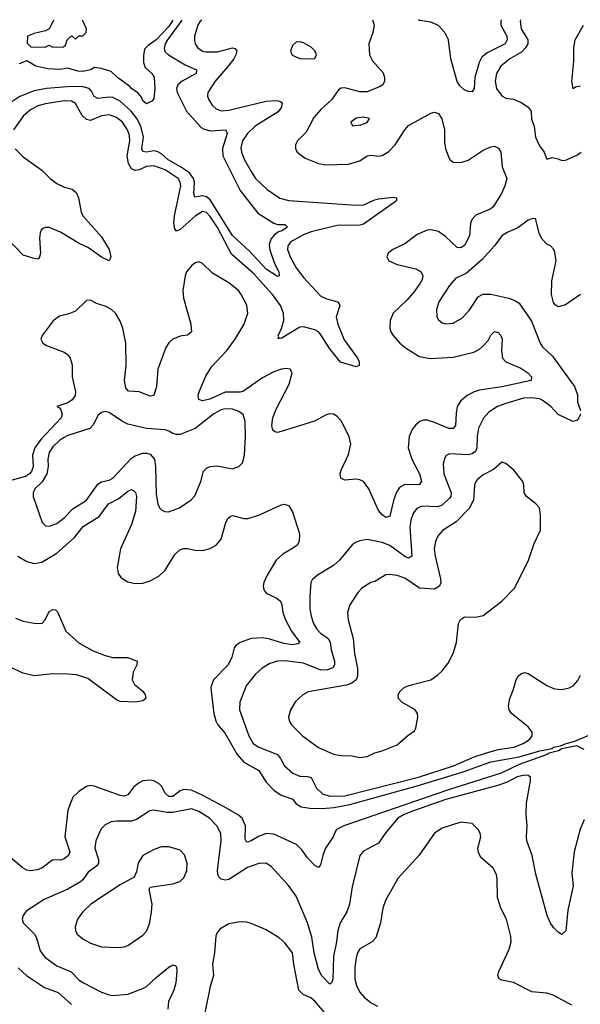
# Model space of a CAD drawing. Header units: inches. Extents: x 1954678 to 2060271, y 904822 to 1016299.
# Tile 323 of 403: x 2016412 to 2019409, y 1011035 to 1016298. Entities that reach past the tile are written whole.
import ezdxf

# ---------------------------------------------------------------- set-up
doc = ezdxf.new("R2010")
doc.units = ezdxf.units.IN
doc.header["$MEASUREMENT"] = 0
doc.layers.add('C0011', color=7, linetype='Continuous')

msp = doc.modelspace()

# ---------------------------------------------------------------- linework, layer by layer
at = {"layer": 'C0011', "color": 5}
for points, elevation in [([(2018297.8, 1016297.7), (2018306.2, 1016270), (2018300.1, 1016230), (2018279, 1016170), (2018282.8, 1016110), (2018298.5, 1016078.5), (2018354.3, 1016014.3), (2018363, 1015990), (2018363, 1015970), (2018352.5, 1015950), (2018339.4, 1015940.6), (2018270, 1015913.6), (2018230, 1015913.5), (2018150, 1015934.5), (2018130, 1015932.8), (2018116.1, 1015923.9), (2018078.9, 1015870), (2018021.9, 1015818.1), (2017984.1, 1015775.9), (2017943.2, 1015696.8), (2017896.5, 1015650), (2017886.5, 1015630), (2017886.4, 1015610), (2017895.2, 1015590), (2017938.6, 1015558.6), (2018010, 1015528.9), (2018050, 1015523.1), (2018170, 1015527), (2018230, 1015543.7), (2018270, 1015570.7), (2018290, 1015574.2), (2018330, 1015568.8), (2018350, 1015571.8), (2018385.3, 1015594.7), (2018419.4, 1015630), (2018470.3, 1015709.7), (2018490, 1015732.9), (2018610, 1015798.4), (2018630, 1015804.2), (2018650, 1015797.3), (2018668.3, 1015768.2), (2018682.7, 1015710), (2018682.4, 1015642.4), (2018687.8, 1015607.8), (2018710, 1015552.2), (2018730, 1015537.6), (2018770, 1015535.5), (2018810, 1015547.3), (2018890, 1015601.3), (2018930, 1015619.3), (2018950, 1015621.6), (2018972.1, 1015612.1), (2018984.5, 1015590), (2018991.9, 1015511.9), (2019015.5, 1015450), (2019004.7, 1015410), (2018987.5, 1015370), (2018942.5, 1015297.5), (2018930, 1015287.3), (2018850, 1015253.7), (2018830, 1015232.3), (2018821.5, 1015210), (2018816.1, 1015143.9), (2018790, 1015091.4), (2018770, 1015078.4), (2018750, 1015080.2), (2018690, 1015137.4), (2018650, 1015165.7), (2018610, 1015175.2), (2018590, 1015173.2), (2018536, 1015150), (2018470, 1015100.3), (2018406, 1015070), (2018382.4, 1015050), (2018374.9, 1015030), (2018386, 1015010), (2018430.2, 1014990.2), (2018530, 1014967), (2018557.6, 1014950), (2018566.7, 1014930), (2018562.7, 1014910), (2018552.2, 1014890), (2018518.8, 1014841.2), (2018481.4, 1014798.6), (2018409.3, 1014730), (2018392.3, 1014690), (2018390.3, 1014650), (2018396, 1014630), (2018408.7, 1014610), (2018444.6, 1014570), (2018480.6, 1014540.6), (2018550, 1014497.5), (2018606.9, 1014486.9), (2018730, 1014495), (2018839.1, 1014520.9), (2018870, 1014537.6), (2018890, 1014555.4), (2018915.6, 1014584.4), (2018930, 1014612), (2018950, 1014632), (2018970, 1014625.5), (2018983.2, 1014610), (2018990.2, 1014590), (2018986.6, 1014530), (2018992.8, 1014490), (2019010, 1014469.4), (2019090, 1014436), (2019128.4, 1014410), (2019147.9, 1014390), (2019146.7, 1014370), (2018990, 1014336.2), (2018870, 1014318.7), (2018841.7, 1014310), (2018804.7, 1014290), (2018770, 1014260.9), (2018751, 1014230), (2018744.7, 1014195.3), (2018741.7, 1014130), (2018730, 1014113.1), (2018706.2, 1014113.8), (2018630, 1014146.1), (2018590, 1014157.7), (2018570, 1014157), (2018550.4, 1014150), (2018530, 1014133.3), (2018510, 1014107.8), (2018493.7, 1014070), (2018489.4, 1014010), (2018508.1, 1013950), (2018549.5, 1013870), (2018559.7, 1013830), (2018547.2, 1013812.8), (2018470, 1013814), (2018442.8, 1013797.2), (2018427, 1013773), (2018410.9, 1013729.1), (2018390, 1013645.1), (2018370, 1013637.6), (2018350, 1013650.9), (2018330, 1013674.8), (2018278.8, 1013790), (2018250, 1013829.8), (2018230, 1013839.5), (2018210, 1013841.9), (2018150, 1013837.2), (2018128.4, 1013848.4), (2018126, 1013870), (2018131.2, 1013890), (2018170, 1013974), (2018182, 1014030), (2018174, 1014070), (2018130, 1014153.3), (2018110, 1014177.3), (2018090, 1014189.8), (2018070, 1014191.6), (2018050, 1014187.1), (2017987.5, 1014152.5), (2017810, 1014097.1), (2017790, 1014092.5), (2017775.1, 1014095.1), (2017764.8, 1014104.8), (2017759.3, 1014130), (2017764.5, 1014170), (2017783.1, 1014216.9), (2017851.8, 1014350), (2017868.7, 1014410), (2017857.6, 1014430), (2017834.2, 1014434.3), (2017811.1, 1014431.1), (2017770, 1014415.3), (2017710, 1014383.4), (2017608.1, 1014311.9), (2017590, 1014306.8), (2017510, 1014306.5), (2017428.7, 1014270), (2017390, 1014261.4), (2017368.9, 1014268.9), (2017366.7, 1014290), (2017371.3, 1014310), (2017406.6, 1014393.4), (2017437.5, 1014442.5), (2017519.3, 1014530), (2017563.6, 1014590), (2017612.1, 1014670), (2017631.2, 1014730), (2017626.1, 1014770), (2017617.9, 1014790), (2017596.9, 1014830), (2017581, 1014850), (2017530, 1014892.3), (2017442.6, 1014942.6), (2017390, 1014995.1), (2017370, 1015003.8), (2017350, 1014998), (2017330, 1014983.5), (2017303.8, 1014950), (2017296.5, 1014930), (2017285, 1014850), (2017287.3, 1014810), (2017327.4, 1014670), (2017330.1, 1014629.9), (2017310, 1014611.9), (2017270, 1014606.6), (2017231.5, 1014590), (2017208.8, 1014571.2), (2017193, 1014547), (2017150.6, 1014430), (2017143.1, 1014336.9), (2017130, 1014289.8), (2017110, 1014286.3), (2017050, 1014309.1), (2016993.2, 1014313.2), (2016979, 1014330), (2016971.7, 1014370), (2016981.7, 1014450), (2016979.7, 1014570), (2016963.4, 1014650), (2016950, 1014686.2), (2016923.6, 1014730), (2016903.5, 1014750), (2016870, 1014766.9), (2016822, 1014782), (2016790, 1014799.8), (2016770, 1014797.3), (2016710, 1014740.5), (2016674.1, 1014725.9), (2016625.5, 1014714.5), (2016590.6, 1014689.4), (2016531.7, 1014610), (2016525.3, 1014590), (2016536.5, 1014570), (2016556.1, 1014556.1), (2016650, 1014521.9), (2016668.7, 1014508.7), (2016682.4, 1014490), (2016693.2, 1014453.2), (2016692.5, 1014390), (2016711.4, 1014310), (2016709.3, 1014290), (2016693, 1014267), (2016670, 1014250.8), (2016611.3, 1014230), (2016624.4, 1014224.4), (2016632.2, 1014212.2), (2016638.9, 1014190), (2016634, 1014170), (2016525.2, 1014054.8), (2016493, 1014010), (2016480.3, 1013970), (2016484.6, 1013910), (2016476.2, 1013883.8), (2016464.1, 1013870), (2016442.9, 1013857.1), (2016364.8, 1013835.3)], 420), ([(2017278.5, 1016296.6), (2017201.8, 1016190), (2017189.7, 1016170), (2017184.2, 1016144.2), (2017188.7, 1016128.7), (2017207.2, 1016110), (2017297.6, 1016057.6), (2017357, 1016030), (2017356.1, 1016010), (2017280.6, 1015970), (2017257.7, 1015950), (2017250.8, 1015930), (2017254.6, 1015910), (2017304.4, 1015810), (2017382.6, 1015722.6), (2017394.4, 1015714.4), (2017430, 1015705), (2017513.4, 1015710), (2017520.7, 1015690), (2017495.9, 1015610), (2017498.8, 1015570), (2017590, 1015384.7), (2017684.4, 1015264.4), (2017770, 1015210.2), (2017790, 1015203.6), (2017830, 1015203.1), (2017844.4, 1015190), (2017814, 1015170), (2017795.7, 1015164.3), (2017773.2, 1015146.8), (2017755.3, 1015124.7), (2017745.9, 1015094.1), (2017748.7, 1015068.7), (2017774.3, 1014994.3), (2017797.6, 1014950), (2017799.1, 1014930), (2017790, 1014925.4), (2017730, 1014965.7), (2017641.2, 1015061.2), (2017550, 1015144.6), (2017430, 1015335.6), (2017410, 1015352.1), (2017390, 1015356.1), (2017347.9, 1015350), (2017342.3, 1015370), (2017347.1, 1015430), (2017341.4, 1015450), (2017319.3, 1015479.3), (2017272.4, 1015512.4), (2017206.4, 1015550), (2017170, 1015581.3), (2017150, 1015591.9), (2017130, 1015596.6), (2017090, 1015591), (2017070, 1015594.3), (2017065.7, 1015610), (2017073.3, 1015670), (2017060.1, 1015730), (2017038, 1015770), (2017007.7, 1015810), (2016950, 1015862.4), (2016910, 1015881.7), (2016890, 1015883.7), (2016830, 1015876.7), (2016810, 1015887.1), (2016796.3, 1015916.3), (2016784.5, 1015930), (2016750, 1015939.4), (2016690, 1015940.4), (2016554.8, 1015930), (2016490, 1015917.3), (2016413, 1015887), (2016370, 1015859)], 360), ([(2017385.2, 1016296.7), (2017376.9, 1016290), (2017364.3, 1016270), (2017347, 1016210), (2017346.8, 1016190), (2017351, 1016170), (2017363.2, 1016150), (2017390, 1016130.9), (2017406.5, 1016126.5), (2017470, 1016126.5), (2017550, 1016148.4), (2017564.5, 1016144.5), (2017572.8, 1016132.8), (2017568, 1016110), (2017556.4, 1016090), (2017526.9, 1016050), (2017456.3, 1015970), (2017418.2, 1015910), (2017416.6, 1015890), (2017422.5, 1015870), (2017441.2, 1015841.2), (2017461.9, 1015821.9), (2017490, 1015811.8), (2017530, 1015814.2), (2017730, 1015863.7), (2017785.6, 1015865.6), (2017802.5, 1015862.5), (2017814.6, 1015854.6), (2017811.1, 1015830), (2017794.4, 1015805.6), (2017671.3, 1015730), (2017630, 1015689.3), (2017602.4, 1015650), (2017594.2, 1015614.2), (2017597.3, 1015590), (2017613.1, 1015550), (2017650, 1015486.2), (2017672.9, 1015450), (2017734.5, 1015390), (2017803.5, 1015343.5), (2017850, 1015331.1), (2018210, 1015306.3), (2018250.8, 1015309.2), (2018305.7, 1015334.3), (2018330, 1015340.6), (2018410.1, 1015350.1), (2018426, 1015346), (2018426, 1015330), (2018250, 1015205.8), (2018230, 1015200.1), (2018110, 1015197.9), (2017970, 1015163.7), (2017932.6, 1015150), (2017870, 1015116.6), (2017859.4, 1015110), (2017845.4, 1015090), (2017844.2, 1015070), (2017857.5, 1015030), (2017890, 1014972.7), (2017930, 1014920.9), (2018021, 1014821), (2018047.7, 1014807.7), (2018110.6, 1014790.6), (2018119.4, 1014779.4), (2018123.2, 1014770), (2018103.7, 1014710), (2018113.1, 1014670), (2018147.2, 1014587.2), (2018217.2, 1014490), (2018226.7, 1014470), (2018226.8, 1014450), (2018210, 1014443.5), (2018127.1, 1014467.1), (2018070, 1014539.1), (2018019.1, 1014619.1), (2018010, 1014629.9), (2017990, 1014641.4), (2017930, 1014655.9), (2017910, 1014654.3), (2017810, 1014594), (2017803.1, 1014596.9), (2017793.2, 1014593.2), (2017796.9, 1014603.1), (2017794, 1014610), (2017812.2, 1014647.8), (2017824.1, 1014690), (2017821.7, 1014730), (2017805.5, 1014770), (2017764.4, 1014830), (2017661.8, 1014941.8), (2017544.2, 1015044.2), (2017470, 1015188.2), (2017430, 1015246.3), (2017410, 1015267.5), (2017390, 1015273.1), (2017350, 1015248.4), (2017270, 1015176.8), (2017250, 1015168.2), (2017240.8, 1015180.8), (2017236.1, 1015210), (2017238.9, 1015250), (2017273.3, 1015410), (2017270.8, 1015430), (2017258.5, 1015450), (2017190, 1015496.7), (2017130, 1015517.3), (2017090, 1015514.3), (2017050, 1015495.6), (2017030, 1015492.6), (2017010, 1015501.3), (2016993.3, 1015530), (2016986.9, 1015570), (2017000.7, 1015650), (2016998.8, 1015678.8), (2016988.9, 1015710), (2016961.1, 1015750), (2016930, 1015775.4), (2016890, 1015789.9), (2016850, 1015783.6), (2016790, 1015760.2), (2016770, 1015764.9), (2016746.8, 1015786.8), (2016710, 1015849.8), (2016690, 1015863.2), (2016650, 1015863.8), (2016550, 1015849.4), (2016510, 1015837.9), (2016470, 1015816.4), (2016430, 1015782.9), (2016379, 1015710)], 380), ([(2017230.8, 1016296.6), (2017210, 1016261.9), (2017142.1, 1016190), (2017099.4, 1016160.6), (2017079.9, 1016140.1), (2017073.2, 1016106.8), (2017073.5, 1016070), (2017083.4, 1016043.4), (2017118.4, 1016010), (2017130.2, 1015990.2), (2017134.6, 1015930), (2017130, 1015875.3), (2017118, 1015862), (2017090.5, 1015849.5), (2017070, 1015865.2), (2017064.2, 1015884.2), (2017046.3, 1015906.3), (2017010, 1015929.8), (2017001.2, 1015941.2), (2016934.7, 1015990), (2016901.7, 1016021.7), (2016850, 1016037.2), (2016810, 1016042), (2016792, 1016030), (2016750, 1016020.9), (2016723.3, 1016023.3), (2016670, 1016039), (2016630, 1016032.7), (2016563.5, 1016036.5), (2016498, 1016050), (2016450, 1016078), (2016410, 1016062)], 340), ([(2016595.8, 1016296), (2016590.8, 1016290), (2016570.6, 1016249.4), (2016550, 1016238), (2016490, 1016224), (2016454, 1016210), (2016452.7, 1016172.7), (2016472.7, 1016152.7), (2016548.4, 1016151.6), (2016570, 1016162), (2016590, 1016152), (2016647.3, 1016152.7), (2016658, 1016162), (2016666, 1016190), (2016688.4, 1016211.6), (2016691.6, 1016211.6), (2016710, 1016194), (2016728.4, 1016211.6), (2016750, 1016212), (2016768, 1016230), (2016768.7, 1016250), (2016748.2, 1016296.1)], 340), ([(2018987.2, 1016298.3), (2018984.7, 1016290), (2018984.3, 1016270), (2019015.5, 1016210), (2019018.4, 1016190), (2019007.4, 1016170), (2018910, 1016121.9), (2018882.3, 1016097.6), (2018868.7, 1016070), (2018845.8, 1015990), (2018841.5, 1015930), (2018830, 1015912.8), (2018810, 1015913.9), (2018785.6, 1015925.6), (2018764.6, 1015944.6), (2018750, 1015968.4), (2018717, 1016090), (2018703.6, 1016190), (2018683.8, 1016230), (2018650, 1016267.9), (2018610, 1016285.4), (2018550, 1016293.5), (2018544.7, 1016297.9)], 420), ([(2019089.5, 1016298.4), (2019087, 1016290), (2019093.3, 1016250), (2019127.9, 1016190), (2019127.4, 1016170), (2019114.7, 1016145.3), (2019094.5, 1016125.5), (2019031.3, 1016090), (2018984.7, 1016050), (2018961, 1016010), (2018953.7, 1015970), (2018961.3, 1015930), (2018990.2, 1015890.2), (2019010, 1015879.1), (2019050, 1015872.9), (2019090, 1015857.6), (2019130.3, 1015830), (2019145.3, 1015810), (2019147.4, 1015767.4), (2019162, 1015730), (2019168.7, 1015670), (2019190, 1015624.9), (2019216, 1015590), (2019230, 1015552), (2019258, 1015562), (2019290, 1015554.8), (2019310, 1015544.9), (2019330, 1015548), (2019390, 1015574.8), (2019413.2, 1015590)], 440), ([(2019410, 1015943.7), (2019382.5, 1015937.5), (2019370, 1015929), (2019363.9, 1015970), (2019374.3, 1016074.3), (2019374, 1016150), (2019382, 1016190), (2019426.6, 1016270)], 440), ([(2016387.9, 1015607.9), (2016430, 1015565), (2016530, 1015494), (2016574.5, 1015450), (2016610, 1015423.5), (2016650, 1015403.2), (2016692.2, 1015392.2), (2016715, 1015375), (2016726.9, 1015346.9), (2016740.8, 1015270), (2016749.5, 1015250), (2016850, 1015137.8), (2016890, 1015070.3), (2016899.5, 1015030), (2016891, 1015010), (2016850, 1015029.8), (2016779.4, 1015079.4), (2016730, 1015101.8), (2016630, 1015163), (2016570, 1015187.9), (2016550, 1015187.3), (2016538.3, 1015181.7), (2016527.5, 1015172.5), (2016521.5, 1015158.5), (2016517.7, 1015130), (2016523.2, 1015050), (2016516.1, 1015023.9), (2016510, 1015018.9), (2016490, 1015021.2), (2016430, 1015038.9), (2016346.9, 1015126.9)], 380), ([(2019408.9, 1014830), (2019330, 1014774.8), (2019290, 1014764), (2019274.2, 1014774.2), (2019266.3, 1014786.3), (2019255.5, 1014830), (2019257.3, 1014902.7), (2019279.7, 1015010), (2019273.1, 1015053.1), (2019266.6, 1015070), (2019250, 1015089.3), (2019230, 1015098), (2019204.6, 1015124.6), (2019191.1, 1015151.1), (2019170, 1015235.3), (2019150, 1015234), (2019130, 1015226), (2019074.1, 1015185.9), (2019018.3, 1015161.7), (2018990, 1015143.7), (2018950.4, 1015090), (2018884.2, 1015015.8), (2018798.7, 1014941.3), (2018744, 1014916), (2018710, 1014878), (2018653.1, 1014790), (2018640.3, 1014750), (2018642.6, 1014710), (2018650, 1014694), (2018670, 1014678.7), (2018690, 1014672), (2018730, 1014677), (2018776.3, 1014703.7), (2018815.2, 1014744.8), (2018863.2, 1014816.8), (2018888, 1014832), (2018930, 1014831.2), (2019026.8, 1014810), (2019058.2, 1014798.2), (2019082.7, 1014782.7), (2019147.3, 1014687.3), (2019194.6, 1014570), (2019207.2, 1014550), (2019259.3, 1014499.3), (2019377.5, 1014337.5), (2019392.8, 1014292.8), (2019394.4, 1014254.4), (2019409, 1014210)], 440), ([(2019408.9, 1014190), (2019401.7, 1014170), (2019390, 1014155.1), (2019368.7, 1014150), (2019290, 1014187.8), (2019251.3, 1014230), (2019204.5, 1014264.5), (2019190, 1014271.4), (2019150, 1014277.3), (2019105, 1014275), (2019010, 1014247.3), (2018966.7, 1014230), (2018920, 1014200), (2018891.2, 1014168.8), (2018865, 1014115), (2018856.8, 1014070), (2018855.8, 1014010), (2018848.3, 1013990), (2018830, 1013977.6), (2018810, 1013973.1), (2018710, 1013977.8), (2018691.1, 1013968.9), (2018683.8, 1013956.2), (2018676.3, 1013923.7), (2018678.4, 1013870), (2018718.9, 1013770), (2018715.9, 1013750), (2018710, 1013741.2), (2018670, 1013702.5), (2018645.2, 1013694.8), (2018562.7, 1013697.3), (2018535.3, 1013684.7), (2018516.9, 1013663.1), (2018503.9, 1013630), (2018498.3, 1013590), (2018508.8, 1013430), (2018490, 1013420.2), (2018470, 1013428.2), (2018390, 1013487.1), (2018350, 1013504), (2018270, 1013519.7), (2018230, 1013513), (2018210, 1013506), (2018190, 1013491.8), (2018120.9, 1013410), (2018090, 1013381.5), (2018004.9, 1013330), (2017975, 1013305), (2017969.1, 1013290), (2017963.9, 1013216.1), (2017963.5, 1013150), (2017969.4, 1013110), (2017983.2, 1013070), (2018000.5, 1013040.5), (2018019.9, 1013019.9), (2018060.7, 1012990), (2018071.9, 1012971.9), (2018077.9, 1012930), (2018095.4, 1012870), (2018095.6, 1012850), (2018086.4, 1012833.6), (2018056.9, 1012823.1), (2018022.2, 1012822.2), (2017930, 1012859.4), (2017830, 1012871.7), (2017790, 1012869.1), (2017750, 1012857.5), (2017708.4, 1012831.6), (2017670, 1012797.6), (2017622.2, 1012737.8), (2017588.5, 1012650), (2017586.7, 1012610), (2017636.8, 1012470), (2017660.6, 1012430), (2017690, 1012409.5), (2017790.1, 1012370.1), (2017807.1, 1012350), (2017828.4, 1012310), (2017871.8, 1012270), (2017910, 1012253.9), (2017950, 1012253.2), (2017970, 1012247.1), (2017998.6, 1012190), (2018030, 1012161.2), (2018070, 1012147.5), (2018150, 1012149.7), (2018544.2, 1012250), (2018731.2, 1012310), (2018842.2, 1012357.8), (2018901.6, 1012378.4), (2018970, 1012396.5), (2019053.7, 1012410), (2019103.5, 1012430), (2019136.3, 1012450), (2019151.6, 1012470), (2019151.8, 1012490), (2019130, 1012518.4), (2019040.9, 1012590), (2019027.6, 1012610), (2019024.2, 1012630), (2019031.3, 1012670), (2019050, 1012714.8), (2019065.4, 1012770), (2019076.2, 1012790), (2019090, 1012802.4), (2019110, 1012808.5), (2019130, 1012803.1), (2019230, 1012739.1), (2019270, 1012721.8), (2019290, 1012719), (2019310, 1012718), (2019350, 1012726.4), (2019370, 1012738), (2019394.6, 1012765.4), (2019410, 1012794.8)], 440), ([(2016402, 1013430), (2016450, 1013402.5), (2016490, 1013391), (2016530, 1013398.6), (2016610, 1013446.6), (2016705.7, 1013530), (2016750.7, 1013590), (2016837.7, 1013642.4), (2016887.2, 1013710), (2016941.5, 1013738.5), (2016990, 1013778.5), (2017010, 1013787.2), (2017021.4, 1013781.4), (2017031.6, 1013771.6), (2017035.9, 1013750), (2017031.4, 1013670), (2017010, 1013599.2), (2016950.6, 1013470), (2016933, 1013370), (2016938.2, 1013338.2), (2016954.3, 1013314.3), (2016990, 1013293.1), (2017030, 1013284), (2017070, 1013286.7), (2017110, 1013299), (2017156.4, 1013323.6), (2017190, 1013355.3), (2017240.8, 1013439.2), (2017270, 1013465.8), (2017290, 1013472.1), (2017310, 1013472.1), (2017350, 1013462.8), (2017390, 1013461.5), (2017430, 1013471.6), (2017462.9, 1013490), (2017490, 1013522), (2017514.2, 1013610), (2017526.4, 1013633.6), (2017537.8, 1013642.2), (2017550, 1013647.6), (2017610, 1013631.3), (2017631.5, 1013631.5), (2017690, 1013649.2), (2017810, 1013705.3), (2017830, 1013708.8), (2017850, 1013699.5), (2017870, 1013667.3), (2017907.6, 1013550), (2017905.7, 1013510), (2017895.8, 1013490), (2017881.8, 1013478.2), (2017818.6, 1013441.4), (2017783.9, 1013410), (2017734.7, 1013330), (2017716.9, 1013290), (2017713.6, 1013270), (2017716.5, 1013250), (2017730, 1013233.4), (2017786.6, 1013206.6), (2017806, 1013190), (2017813.2, 1013170), (2017818.3, 1013130), (2017832.6, 1013090), (2017865.5, 1013030), (2017910.2, 1012969.8), (2017898.7, 1012961.3), (2017870, 1012956.4), (2017823.5, 1012963.5), (2017750, 1012987.5), (2017710, 1012993.7), (2017649.5, 1012990.5), (2017590.4, 1012970), (2017567.4, 1012952.6), (2017559.5, 1012940.5), (2017545.4, 1012890), (2017526, 1012850), (2017447.7, 1012770), (2017434.2, 1012730), (2017435, 1012710), (2017449.4, 1012590), (2017459.8, 1012550), (2017470.9, 1012530), (2017510, 1012482.2), (2017574, 1012370), (2017611, 1012330), (2017690, 1012284.2), (2017730, 1012223.5), (2017770, 1012179.8), (2017810, 1012152.9), (2017871.5, 1012131.5), (2017887.9, 1012107.9), (2017916.5, 1012090), (2017963.8, 1012083.8), (2018030, 1012082.7), (2018091.9, 1012088.1), (2018176.8, 1012103.2), (2018536.2, 1012203.8), (2018782.1, 1012277.9), (2018930, 1012331.3), (2019081.6, 1012358.4), (2019191.8, 1012390), (2019256.8, 1012403.2), (2019266, 1012410), (2019303.6, 1012416.4), (2019333.2, 1012430), (2019378.8, 1012441.2), (2019450, 1012473)], 420), ([(2016390, 1013099.7), (2016430, 1013083.2), (2016490, 1013072.4), (2016530, 1013071.7), (2016549, 1013091), (2016570, 1013135.2), (2016590, 1013146.5), (2016604.2, 1013144.2), (2016613.9, 1013133.9), (2016659.2, 1013030), (2016730, 1012966.2), (2016805.3, 1012925.3), (2016870, 1012898.9), (2016910, 1012889.3), (2016990, 1012888.8), (2017041, 1012870), (2017038, 1012850), (2017018.7, 1012810), (2017014, 1012770), (2017025.4, 1012745.4), (2017070.4, 1012710), (2017083.8, 1012690), (2017087.3, 1012670), (2017070, 1012657), (2017030.3, 1012649.7), (2016950, 1012654.7), (2016930, 1012663.1), (2016776.9, 1012776.9), (2016715.8, 1012795.8), (2016670, 1012800.8), (2016590, 1012801), (2016490, 1012791.6), (2016430, 1012805.7), (2016344.6, 1012844.6)], 380), ([(2019430, 1012397), (2019390, 1012417), (2019310, 1012400.4), (2019292.4, 1012390), (2019242.1, 1012377.9), (2019231.6, 1012370), (2019082.1, 1012317.9), (2018985.5, 1012270), (2018699.5, 1012180.5), (2018144.9, 1011990), (2018106.4, 1011970), (2018099.6, 1011960.4), (2018087.6, 1011930), (2018047.4, 1011870), (2018032, 1011830), (2018019.8, 1011780.2), (2018010, 1011766), (2017990, 1011778), (2017950, 1011818), (2017921.1, 1011861.1), (2017891.7, 1011890), (2017770, 1011944.3), (2017730, 1011947.7), (2017688.2, 1011931.8), (2017649.8, 1011909.8), (2017630, 1011901.8), (2017624.1, 1011904.1), (2017617.8, 1011917.8), (2017619, 1011990), (2017601.7, 1012030), (2017575.7, 1012050), (2017505.3, 1012090), (2017391.6, 1012151.6), (2017330, 1012179.1), (2017290, 1012182.9), (2017270, 1012175.7), (2017230, 1012145.8), (2017210, 1012145.7), (2017190, 1012163.2), (2017170, 1012201.4), (2017156.2, 1012216.2), (2017130, 1012229.9), (2017110, 1012233.7), (2017070.1, 1012229.9), (2017050, 1012219.8), (2017022.9, 1012197.1), (2016990, 1012155.8), (2016970, 1012148.6), (2016950, 1012151.9), (2016810, 1012201.7), (2016790, 1012204), (2016770, 1012198.9), (2016728, 1012172), (2016696.9, 1012143.1), (2016670, 1012073.2), (2016653.5, 1011930), (2016679.8, 1011850), (2016672.7, 1011830), (2016650, 1011812.2), (2016630, 1011806.3), (2016590, 1011806.8), (2016530, 1011763.4), (2016506.1, 1011753.9), (2016469.2, 1011749.2), (2016450, 1011752.2), (2016426.1, 1011766.1), (2016310, 1011866.6)], 420), ([(2019430, 1012022), (2019408.5, 1011971.5), (2019376.1, 1011850), (2019363.7, 1011736.3), (2019370, 1011669), (2019341.6, 1011538.4), (2019331.7, 1011428.3), (2019310, 1011409), (2019290, 1011421.2), (2019265.7, 1011445.7), (2019248.7, 1011468.7), (2019231.3, 1011510), (2019171.1, 1011731.1), (2019151, 1011830), (2019123.5, 1011910), (2019120.3, 1011930), (2019124.1, 1011990), (2019118.5, 1012050), (2019120.8, 1012110), (2019143.1, 1012230), (2019143, 1012250), (2019130, 1012258.2), (2019110, 1012259.3), (2019070.9, 1012250.9), (2019017.5, 1012222.5), (2018973.1, 1012206.9), (2018689.4, 1012130), (2018518, 1012070), (2018467.2, 1012050), (2018434, 1012030), (2018370, 1011954.3), (2018330, 1011896.4), (2018250, 1011854.5), (2018230.2, 1011830), (2018190, 1011662.7), (2018175.5, 1011570), (2018160.4, 1011530), (2018124.5, 1011470), (2018112.1, 1011430), (2018105.3, 1011370), (2018089, 1011291), (2018085.7, 1011170), (2018078.4, 1011150), (2018070, 1011142.4), (2018027.6, 1011187.6), (2018010, 1011220.5), (2017986.4, 1011310), (2017974.3, 1011394.3), (2017950, 1011471.3), (2017890, 1011614), (2017849.7, 1011670), (2017758.9, 1011770), (2017730, 1011789.7), (2017690, 1011788.7), (2017630, 1011767), (2017530, 1011702.4), (2017510, 1011698.3), (2017490, 1011704.2), (2017477, 1011717), (2017470.5, 1011730.5), (2017468.7, 1011750), (2017489.8, 1011909.8), (2017487.7, 1011947.7), (2017466.8, 1011990), (2017427.3, 1012030), (2017370, 1012066.3), (2017330, 1012079.8), (2017230, 1012060.4), (2017200.9, 1012060.9), (2017130, 1012072.9), (2017108.5, 1012070), (2017036.5, 1012023.5), (2017010, 1012014), (2016930, 1012014.4), (2016900.7, 1012010), (2016870, 1011995.1), (2016846.9, 1011973.1), (2016818.8, 1011910), (2016813.8, 1011870), (2016833, 1011810), (2016834.2, 1011790), (2016825.2, 1011774.8), (2016778.8, 1011741.2), (2016750, 1011701), (2016736.5, 1011690), (2016670, 1011651.4), (2016543.6, 1011596.4), (2016447.1, 1011532.9), (2016430.3, 1011510), (2016425.3, 1011490), (2016430.3, 1011470.3), (2016490.7, 1011410.7), (2016501.4, 1011390), (2016521.4, 1011321.4), (2016547.1, 1011287.1), (2016610, 1011240.2), (2016688.3, 1011208.3), (2016730, 1011165.2), (2016750, 1011152), (2016850, 1011099.3), (2016890, 1011085.8), (2016910, 1011082.9), (2016990, 1011090.2), (2017070, 1011119), (2017090, 1011130.2), (2017141, 1011179), (2017210, 1011234.3), (2017230, 1011246.7), (2017242.4, 1011242.4), (2017250, 1011234.8), (2017252.5, 1011212.5), (2017247.5, 1011150), (2017236.3, 1011110), (2017206.8, 1011050), (2017203.8, 1011010)], 440), ([(2019362.7, 1011030), (2019264, 1011084), (2019230, 1011094), (2019150, 1011102.4), (2019052.5, 1011152.5), (2018990, 1011164.5), (2018973.7, 1011173.7), (2018967.1, 1011190), (2018972.4, 1011210), (2019029.1, 1011330), (2019039.5, 1011370), (2019036.9, 1011396.9), (2019013.7, 1011490), (2018984.4, 1011550), (2018965.7, 1011605.7), (2018965.1, 1011705.1), (2018960.5, 1011730), (2018942.3, 1011762.3), (2018878.7, 1011818.7), (2018865.4, 1011845.4), (2018860.9, 1011870), (2018876.2, 1011930), (2018874, 1011950), (2018862.7, 1011970), (2018830, 1012001.2), (2018770.9, 1012009.1), (2018670, 1011977), (2018630, 1011949.4), (2018547, 1011833), (2018432.7, 1011707.3), (2018366.7, 1011590), (2018353.8, 1011550), (2018341.3, 1011470), (2018315.8, 1011390), (2018296.3, 1011370), (2018230, 1011331.1), (2018217.6, 1011310), (2018210, 1011284), (2018203.7, 1011230), (2018204.1, 1011170), (2018213.4, 1011130), (2018230, 1011100.8), (2018253.1, 1011073.1), (2018290, 1011043.8), (2018325, 1011025)], 460), ([(2018043.2, 1010990), (2017990, 1011052.2), (2017968.4, 1011070), (2017927.7, 1011087.7), (2017904.7, 1011110), (2017877.7, 1011250), (2017870.8, 1011310), (2017830, 1011364.2), (2017798.4, 1011390), (2017730, 1011433.6), (2017650, 1011467.6), (2017625.2, 1011474.8), (2017590, 1011477), (2017530, 1011466), (2017482.5, 1011437.5), (2017465.2, 1011414.8), (2017459.8, 1011400.2), (2017454.4, 1011310), (2017443.7, 1011250), (2017447.4, 1011190), (2017430.3, 1011130), (2017402.7, 1010990)], 460), ([(2016403.5, 1011230), (2016447.8, 1011190), (2016545.6, 1011125.6), (2016618.1, 1011098.1), (2016690, 1011034.8)], 420)]:
    msp.add_lwpolyline(points, dxfattribs=dict(at, elevation=elevation))
for points, elevation in [([(2017910, 1016180.5), (2017890, 1016178), (2017870, 1016160.9), (2017859.5, 1016130), (2017868.3, 1016108.3), (2017910, 1016090.3), (2017970, 1016089), (2017990, 1016090.8), (2017998.7, 1016110), (2017992, 1016130), (2017970, 1016150.9), (2017930, 1016174)], 420), ([(2018250, 1015778), (2018210, 1015772.3), (2018182.8, 1015750), (2018191.3, 1015731.3), (2018236, 1015736), (2018270, 1015748), (2018282, 1015770)], 440), ([(2017510, 1014217.8), (2017490, 1014212.1), (2017450, 1014192.3), (2017350, 1014113.1), (2017270, 1014081.1), (2017250, 1014080.4), (2017230, 1014085.7), (2017210, 1014099.7), (2017190, 1014106.3), (2017090, 1014112.3), (2016990, 1014136.2), (2016961, 1014150), (2016890, 1014198.5), (2016870, 1014203.9), (2016850, 1014198), (2016830, 1014182), (2016805.9, 1014134.1), (2016786.6, 1014113.4), (2016670, 1014075.6), (2016650, 1014065), (2016627.4, 1014050), (2016590, 1014014.3), (2016570, 1013984.8), (2016563.4, 1013950), (2016564.6, 1013910), (2016556.5, 1013870), (2016532, 1013828), (2016493.7, 1013790), (2016483.5, 1013770), (2016485, 1013750), (2016532.2, 1013610), (2016550, 1013593.7), (2016570, 1013591.6), (2016610, 1013605.2), (2016650, 1013635.8), (2016695.9, 1013684.1), (2016770, 1013730.2), (2016830, 1013816), (2016850, 1013828.7), (2016890, 1013837.7), (2016910, 1013847.3), (2017010, 1013954.2), (2017030, 1013967.1), (2017070, 1013981.4), (2017090, 1013982.2), (2017110, 1013975.9), (2017132.6, 1013950), (2017138.9, 1013910), (2017141.6, 1013761.6), (2017150, 1013710.8), (2017159.5, 1013690), (2017170, 1013678.4), (2017188.9, 1013668.9), (2017207.2, 1013667.2), (2017266.6, 1013690), (2017328.5, 1013731.5), (2017347.6, 1013752.4), (2017381, 1013830), (2017395.2, 1013884.8), (2017410, 1013901.6), (2017430, 1013910.4), (2017466.6, 1013913.4), (2017550, 1013897.1), (2017584, 1013910), (2017602.7, 1013930), (2017614.5, 1013970), (2017619.8, 1014070), (2017617.3, 1014150), (2017607.3, 1014187.3), (2017583.6, 1014203.6), (2017550, 1014215.8)], 440), ([(2018990, 1013933.2), (2018945.6, 1013894.4), (2018890, 1013865.1), (2018859.4, 1013840.6), (2018850.2, 1013829.8), (2018843.2, 1013810), (2018837.1, 1013730), (2018815.3, 1013684.7), (2018745.5, 1013614.5), (2018672.3, 1013567.7), (2018645, 1013535), (2018634.7, 1013510), (2018628.4, 1013470), (2018633, 1013430), (2018660.9, 1013310), (2018663.1, 1013290), (2018655.5, 1013270), (2018630, 1013255.1), (2018550, 1013259.3), (2018470, 1013312.7), (2018430, 1013327.4), (2018390, 1013333.6), (2018370, 1013331.8), (2018310, 1013296), (2018289.4, 1013290.6), (2018240.6, 1013259.4), (2018221.7, 1013238.3), (2018176.9, 1013170), (2018164.7, 1013130), (2018168.3, 1013090), (2018193.9, 1012990), (2018201.9, 1012910), (2018217.6, 1012830), (2018217.8, 1012790), (2018210.3, 1012770), (2018187.8, 1012752.2), (2018158.7, 1012741.3), (2017954.4, 1012705.6), (2017926, 1012690), (2017886.1, 1012653.9), (2017860.4, 1012610), (2017848.4, 1012570), (2017852.7, 1012550), (2017864.4, 1012530), (2017923.1, 1012470), (2018010, 1012408), (2018090, 1012373.1), (2018130, 1012364.6), (2018190, 1012362.6), (2018230, 1012354.9), (2018270, 1012360.3), (2018310, 1012379.5), (2018349.7, 1012390.3), (2018430, 1012423), (2018487.2, 1012472.8), (2018522.7, 1012497.3), (2018529.4, 1012510.6), (2018540.9, 1012570), (2018539.3, 1012590), (2018525.2, 1012610), (2018454, 1012650), (2018437.2, 1012670), (2018436, 1012690), (2018446, 1012710), (2018469.3, 1012730), (2018498.8, 1012741.2), (2018610, 1012770.5), (2018646.2, 1012793.8), (2018670, 1012817.3), (2018702, 1012858), (2018729.7, 1012910.3), (2018747.8, 1012970), (2018758.4, 1013070), (2018767.7, 1013092.3), (2018790, 1013107.3), (2018850, 1013105.5), (2018890, 1013114), (2018989.2, 1013190), (2019058.3, 1013261.7), (2019131.1, 1013408.9), (2019161.7, 1013498.3), (2019195.1, 1013570), (2019196.3, 1013650), (2019190, 1013688.7), (2019170.9, 1013710.9), (2019120.9, 1013750), (2019109.5, 1013770), (2019107, 1013810), (2019100.9, 1013830), (2019052.7, 1013890), (2019010, 1013925.2)], 460), ([(2017210, 1011877.4), (2017170, 1011876.9), (2017134.7, 1011865.3), (2017070.7, 1011830), (2017045.3, 1011790), (2017037.3, 1011742.7), (2017024.9, 1011715.1), (2016950, 1011674), (2016792.7, 1011570), (2016750.2, 1011530), (2016721.5, 1011490), (2016709, 1011450), (2016710.3, 1011430), (2016718.7, 1011410), (2016750, 1011384.6), (2016790, 1011362), (2016850, 1011343.1), (2016940.5, 1011339.5), (2016970, 1011342.4), (2016989.7, 1011350.3), (2017070, 1011404.9), (2017090, 1011426.8), (2017097.7, 1011442.3), (2017107.9, 1011472.1), (2017117.6, 1011530), (2017119.5, 1011570), (2017104, 1011650), (2017110, 1011662), (2017230, 1011678.4), (2017268.2, 1011691.8), (2017290, 1011710.8), (2017306.3, 1011750), (2017306.6, 1011790), (2017293.8, 1011833.8), (2017270, 1011859.7)], 460)]:
    msp.add_lwpolyline(points, close=True, dxfattribs=dict(at, elevation=elevation))

doc.saveas('drawing.dxf')
